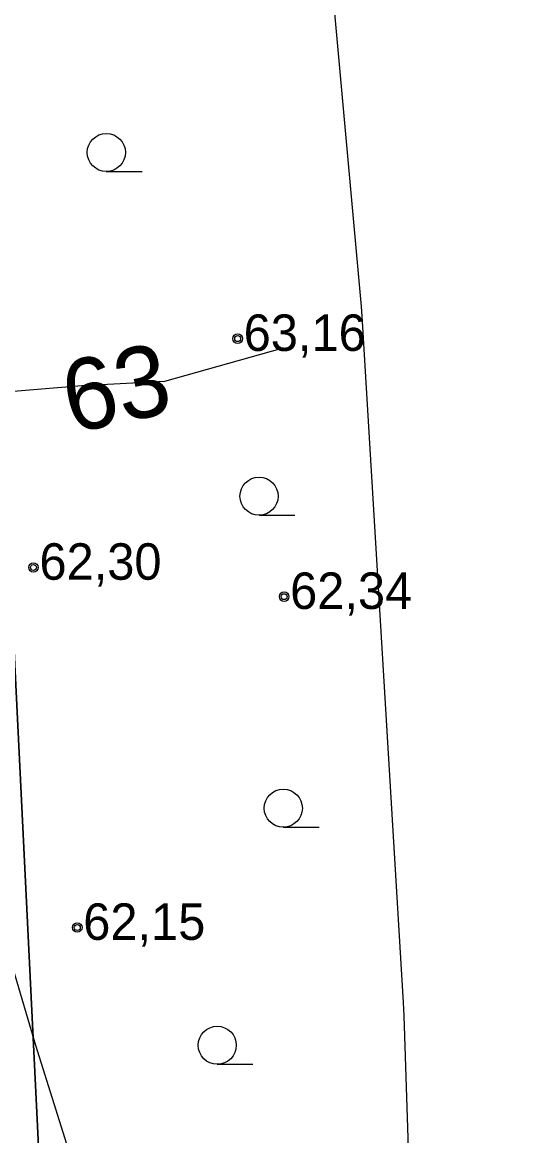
# Model space of a CAD drawing. Extents: x 532503 to 539665, y 6557663 to 6561526.
# Drawn here: x 535564.7 to 535598.5, y 6559500.7 to 6559575.5 of the extents above; entities that cross this region are included whole.
import ezdxf

# ---------------------------------------------------------------- set-up
doc = ezdxf.new("R2010")
doc.units = 0
for name, color, linetype in [('HALJASTUS', 7, 'Continuous'), ('HORISONTAAL-EH2000', 7, 'Continuous'), ('Kaitsevöönd', 7, 'Continuous'), ('kataster', 7, 'Continuous'), ('KORGUS-EH2000', 7, 'Continuous')]:
    doc.layers.add(name, color=color, linetype=linetype)

msp = doc.modelspace()

# ---------------------------------------------------------------- linework, layer by layer
at = {"layer": 'HALJASTUS'}
for p, q in [((535570.37, 6559565.464), (535572.77, 6559565.464)), ((535580.624, 6559542.367), (535583.024, 6559542.367)), ((535582.252, 6559521.399), (535584.652, 6559521.399)), ((535577.817, 6559505.467), (535580.217, 6559505.467))]:
    msp.add_line(p, q, dxfattribs=at)
for centre in [(535570.37, 6559566.744), (535580.624, 6559543.647), (535582.252, 6559522.679), (535577.817, 6559506.747)]:
    msp.add_circle(centre, 1.28, dxfattribs=at)
at = {"layer": 'HORISONTAAL-EH2000'}
for points in [[(535558.715, 6559548.964), (535558.76, 6559548.998), (535562.486, 6559550.579), (535568.715, 6559551.085), (535574.294, 6559551.367), (535582.168, 6559553.585)], [(535561.294, 6559510.334), (535561.489, 6559510.843), (535562.933, 6559512.596), (535563.348, 6559512.655), (535564.06, 6559511.984), (535565.614, 6559506.741), (535568.424, 6559497.768), (535571.127, 6559486.575), (535574.783, 6559475.358), (535576.434, 6559469.712), (535577.712, 6559467.171), (535579.09, 6559465.472), (535582.5, 6559462.5)]]:
    msp.add_lwpolyline(points, dxfattribs=at)
at = {"layer": 'Kaitsevöönd'}
for points in [[(535621.211, 6559251.849), (535617.22, 6559259.24), (535610.52, 6559273.26), (535601.89, 6559295.4), (535583.19, 6559356.17), (535575.52, 6559386.19), (535571.27, 6559408.75), (535569.54, 6559424.2), (535562.5, 6559567.02), (535557.01, 6559622.27), (535551.95, 6559689.74), (535552.28, 6559738.42), (535557.07, 6559873.72), (535567.56, 6559905.45), (535578.04, 6559935.86), (535579.97, 6559950.74), (535578.04, 6559970.17), (535574.17, 6559980.56), (535567.46, 6559992.02)], [(535593.45, 6559422.79), (535592.55, 6559442.38), (535590.36, 6559508.72), (535590.32, 6559509.61), (535587.58, 6559555.39), (535587.51, 6559556.4), (535585.4, 6559579.57), (535585.2, 6559581.26), (535578.52, 6559627.83), (535575.32, 6559680.51)]]:
    msp.add_lwpolyline(points, dxfattribs=at)
at = {"layer": 'kataster'}
for points in [[(535567.46, 6559992.02), (535574.17, 6559980.56), (535578.04, 6559970.17), (535579.97, 6559950.74), (535578.04, 6559935.86), (535567.56, 6559905.45), (535557.07, 6559873.72), (535552.28, 6559738.42), (535551.95, 6559689.74), (535557.01, 6559622.27), (535562.5, 6559567.02), (535569.54, 6559424.2), (535571.27, 6559408.75), (535575.52, 6559386.19), (535583.19, 6559356.17), (535601.89, 6559295.4), (535610.52, 6559273.26), (535617.22, 6559259.24), (535623.78, 6559247.09), (535634.53, 6559233.16), (535638.75, 6559224.58), (535708.12, 6559142.94), (535828.78, 6558994.55)], [(535569.54, 6559424.2), (535562.5, 6559567.02), (535557.01, 6559622.27), (535551.95, 6559689.74), (535552.28, 6559738.42), (535557.07, 6559873.72), (535567.56, 6559905.45), (535578.04, 6559935.86), (535579.97, 6559950.74), (535578.04, 6559970.17), (535574.17, 6559980.56), (535567.46, 6559992.02)]]:
    msp.add_lwpolyline(points, dxfattribs=at)
at = {"layer": 'KORGUS-EH2000'}
for centre, radius in [((535579.19, 6559554.234), 0.32), ((535579.19, 6559554.234), 0.2), ((535565.478, 6559538.856), 0.32), ((535565.478, 6559538.856), 0.2), ((535582.31, 6559536.894), 0.32), ((535582.31, 6559536.894), 0.2), ((535568.42, 6559514.655), 0.32), ((535568.42, 6559514.655), 0.2)]:
    msp.add_circle(centre, radius, dxfattribs=at)

# ---------------------------------------------------------------- texts
at = {"layer": 'HORISONTAAL-EH2000'}
msp.add_text('63', height=4.8, rotation=12.1595, dxfattribs=at).set_placement((535568.017, 6559547.839))
at = {"layer": 'KORGUS-EH2000'}
for s, p in [('63,16 ', (535579.59, 6559553.409)), ('62,30 ', (535565.878, 6559538.031)), ('62,34 ', (535582.71, 6559536.069)), ('62,15 ', (535568.82, 6559513.83))]:
    msp.add_text(s, height=2.45, dxfattribs=at).set_placement(p)

doc.saveas('drawing.dxf')
